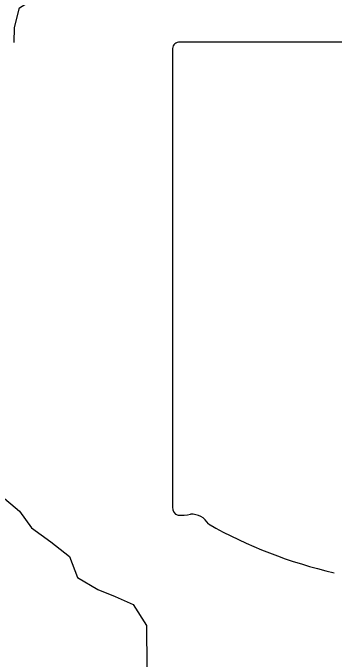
# Model space of a CAD drawing. Extents: x 0 to 34, y 0 to 22.
# Drawn here: x 7.5985 to 7.7038, y 19.3013 to 19.5134 of the extents above; entities that cross this region are included whole.
import ezdxf

# ---------------------------------------------------------------- set-up
doc = ezdxf.new("R2010")
doc.units = 0
doc.layers.add('GM_X_Minor_River', color=7, linetype='Continuous')
doc.layers.add('GM_X_State_Shield', color=7, linetype='Continuous')

msp = doc.modelspace()

# ---------------------------------------------------------------- linework, layer by layer
at = {"layer": 'GM_X_Minor_River'}
for points in [[(7.598898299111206, 19.503716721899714), (7.599001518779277, 19.50865232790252), (7.6005895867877, 19.51513149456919), (7.606761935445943, 19.51903395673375), (7.613512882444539, 19.52237770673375)], [(7.59431780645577, 19.355255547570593), (7.600653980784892, 19.349863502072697), (7.6045318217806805, 19.34442789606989), (7.610854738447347, 19.339795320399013), (7.616992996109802, 19.33496861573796)], [(7.616992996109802, 19.33496861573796), (7.619685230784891, 19.328091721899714), (7.62634905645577, 19.324106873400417), (7.632060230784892, 19.3218322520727), (7.637962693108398, 19.319176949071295), (7.642348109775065, 19.31233698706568), (7.642367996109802, 19.298645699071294)]]:
    msp.add_lwpolyline(points, dxfattribs=at)
at = {"layer": 'GM_X_State_Shield'}
for p, q in [((7.71070920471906, 19.503836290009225), (7.652796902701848, 19.503836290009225)), ((7.650850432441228, 19.501253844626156), (7.650850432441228, 19.351163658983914))]:
    msp.add_line(p, q, dxfattribs=at)
for centre, radius, start, end in [((7.653115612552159, 19.501573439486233), 0.0022909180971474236, 98.1301027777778, 188.13010277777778), ((7.65313624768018, 19.350835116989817), 0.002311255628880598, 171.9583861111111, 258.30661388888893), ((7.653486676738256, 19.366190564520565), 0.017637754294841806, 267.33899444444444, 280.6038555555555), ((7.657095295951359, 19.342504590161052), 0.006359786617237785, 29.748380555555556, 93.27174722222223), ((7.737390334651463, 19.477354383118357), 0.15144107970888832, 240.41292222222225, 257.1985)]:
    msp.add_arc(centre, radius, start, end, dxfattribs=at)

doc.saveas('drawing.dxf')
